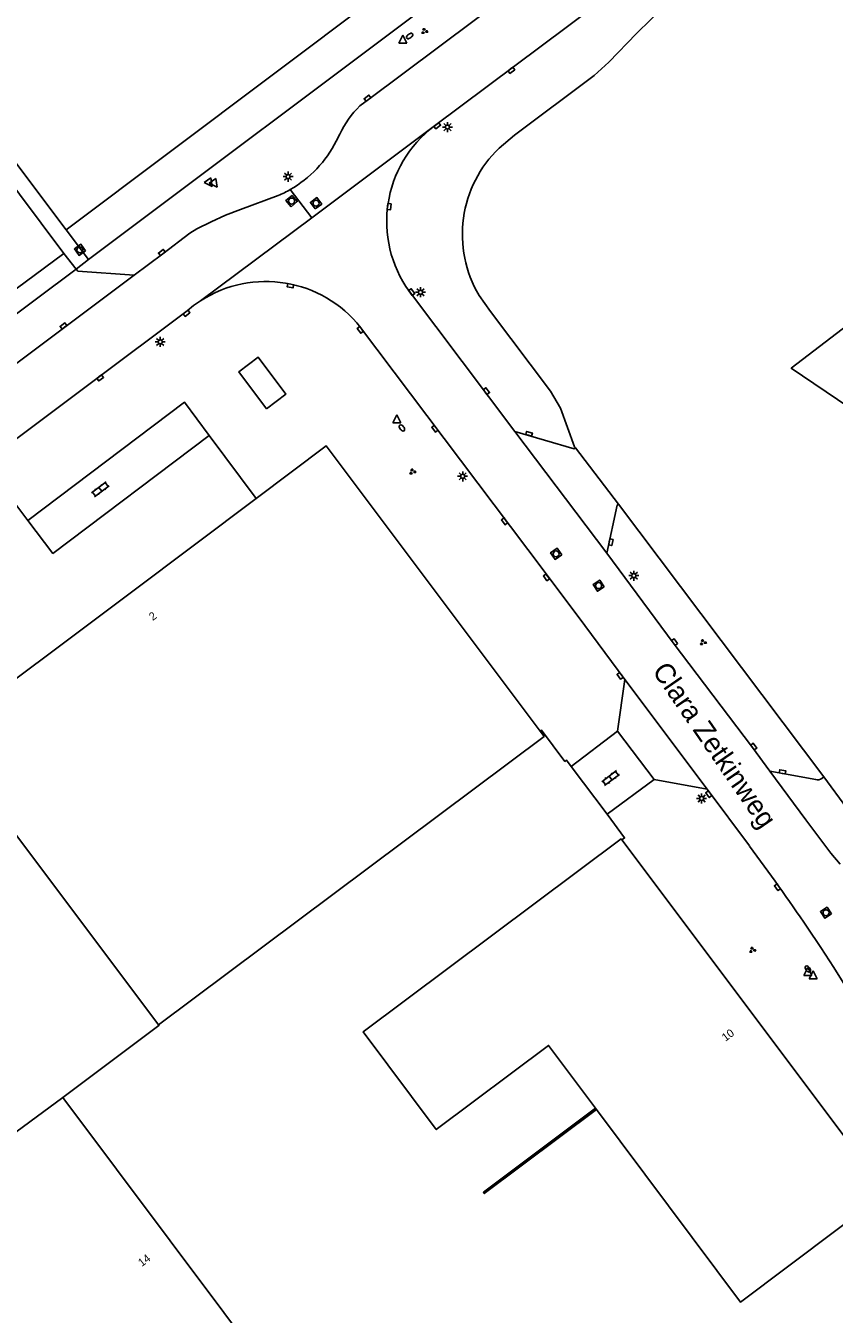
# Model space of a CAD drawing. Extents: x 126000 to 131009, y 393000 to 395500.
# Drawn here: x 130666.6 to 130767.6, y 394018 to 394178.9 of the extents above; entities that cross this region are included whole.
import ezdxf

# ---------------------------------------------------------------- set-up
doc = ezdxf.new("R2010")
doc.units = 0
for name, color, linetype in [('gg-afsc-hekwerk', 7, 'Continuous'), ('gg-afsc-muur', 7, 'Continuous'), ('gg-anno-huisnummerreeks BGT', 7, 'Continuous'), ('gg-anno-openbare ruimte label', 7, 'Continuous'), ('gg-bbg-bijgebouw', 7, 'Continuous'), ('gg-bbg-hoofdgebouw', 7, 'Continuous'), ('gg-bbg-tussenscheiding', 7, 'Continuous'), ('gg-knt-verharding', 7, 'Continuous'), ('gg-knt-verharding nz', 7, 'Continuous'), ('gt-grn-vlakafsluiter', 7, 'Continuous'), ('gt-grn-weggrens', 7, 'Continuous'), ('gt-symb-brandkraan', 7, 'Continuous'), ('gt-symb-groenvak', 7, 'Continuous'), ('gt-symb-klinker verharding', 7, 'Continuous'), ('gt-symb-kolk', 7, 'Continuous'), ('gt-symb-lichtmast', 7, 'Continuous'), ('gt-symb-rioolschacht', 7, 'Continuous'), ('gt-symb-waterafsluiter', 7, 'Continuous')]:
    doc.layers.add(name, color=color, linetype=linetype)

# ---------------------------------------------------------------- blocks, each defined once
blk = doc.blocks.new('gt0-WAFSL')
at = {"layer": 'gt-symb-waterafsluiter'}
for p, q in [((-0.5, -0.33), (0, 0.67)), ((0, 0.67), (0.5, -0.33)), ((0.5, -0.33), (-0.5, -0.33))]:
    blk.add_line(p, q, dxfattribs=at)
blk = doc.blocks.new('gt0-BR')
at = {"layer": 'gt-symb-brandkraan'}
for centre, radius, start, end in [((-0.24, 0), 0.206, 107.5669, 252.4331), ((0.6, -2.66), 3, 106.892, 107.5669), ((0, -0.69), 0.938, 73.108, 106.892), ((-0.6, -2.66), 3, 72.4331, 73.108), ((0.24, 0), 0.206, 287.567, 72.4331), ((0.6, 2.66), 3, 252.4331, 253.108), ((0, 0.69), 0.938, 253.108, 286.8921), ((-0.6, 2.66), 3, 286.8921, 287.567)]:
    blk.add_arc(centre, radius, start, end, dxfattribs=at)
blk = doc.blocks.new('gt0-GRVAK')
at = {"layer": 'gt-symb-groenvak'}
for p, q in [((-0.11, 0.19), (-0.23, 0.24)), ((-0.18, 0.15), (0.09, 0.15)), ((-0.09, 0.21), (-0.16, 0.32)), ((-0.05, 0.21), (-0.05, 0.39)), ((0, 0.21), (0.06, 0.32)), ((0.01, 0.19), (0.13, 0.24)), ((0.26, -0.05), (0.2, 0.06)), ((0.3, -0.05), (0.3, 0.13)), ((0.35, -0.05), (0.41, 0.06)), ((-0.25, -0.23), (-0.36, -0.18)), ((-0.32, -0.26), (-0.05, -0.26)), ((-0.23, -0.21), (-0.29, -0.1)), ((-0.18, -0.2), (-0.18, -0.02)), ((-0.14, -0.21), (-0.07, -0.1)), ((-0.12, -0.23), (0, -0.18)), ((0.24, -0.07), (0.12, -0.02)), ((0.17, -0.11), (0.44, -0.11)), ((0.37, -0.07), (0.49, -0.02))]:
    blk.add_line(p, q, dxfattribs=at)
blk = doc.blocks.new('gt0-RS')
at = {"layer": 'gt-symb-rioolschacht'}
blk.add_lwpolyline([(-0.5, -0.5), (0.5, -0.5), (0.5, 0.5), (-0.5, 0.5)], close=True, dxfattribs=at)
blk.add_circle((0, 0), 0.375, dxfattribs=at)
blk = doc.blocks.new('gt0-KOLK')
at = {"layer": 'gt-symb-kolk'}
blk.add_lwpolyline([(0, 0), (0.38, 0), (0.38, 0.4), (-0.37, 0.4), (-0.37, 0), (0, 0)], dxfattribs=at)
blk = doc.blocks.new('gt0-LMAST')
at = {"layer": 'gt-symb-lichtmast'}
for p, q in [((-0.18, 0.17), (-0.45, 0.44)), ((0, 0.25), (0, 0.62)), ((0.17, 0.17), (0.44, 0.44)), ((-0.25, 0), (-0.63, 0)), ((-0.18, -0.18), (-0.45, -0.45)), ((0, -0.25), (0, -0.63)), ((0.44, -0.45), (0.17, -0.18)), ((0.25, 0), (0.62, 0))]:
    blk.add_line(p, q, dxfattribs=at)
blk.add_circle((0, 0), 0.25, dxfattribs=at)
blk = doc.blocks.new('gt0-KL1')
at = {"layer": 'gt-symb-klinker verharding'}
for p, q in [((-1.15, 0.3), (1.15, 0.3)), ((-1, -0.3), (-1, 0.3)), ((-0.5, 0.3), (-0.5, 0.45)), ((0, -0.3), (0, 0.3)), ((0.5, 0.3), (0.5, 0.45)), ((1, -0.3), (1, 0.3)), ((-1.15, -0.3), (1.15, -0.3)), ((-0.5, -0.45), (-0.5, -0.3)), ((0.5, -0.45), (0.5, -0.3))]:
    blk.add_line(p, q, dxfattribs=at)

msp = doc.modelspace()

# ---------------------------------------------------------------- linework, layer by layer
at = {"layer": 'gg-afsc-hekwerk'}
for p, q in [((130674.43, 394149.73), (130778.17, 394227.61)), ((130671.64, 394153.43), (130674.43, 394149.73)), ((130735.26, 394126.2), (130740.61, 394119.16)), ((130766.27, 394085.09), (130740.61, 394119.16)), ((130739.19, 394080.42), (130734.71, 394086.41)), ((130769.13, 394081.19), (130766.27, 394085.09))]:
    msp.add_line(p, q, dxfattribs=at)
for points in [[(130725.71, 394163.65), (130727.62, 394165.25), (130737.58, 394172.73), (130739.41, 394174.39), (130742.89, 394177.98), (130746.47, 394181.48), (130772.45, 394201.12)], [(130723.21, 394145.25), (130724.66, 394143.24), (130732.12, 394133.3), (130733.38, 394131.16), (130735.15, 394126.35), (130735.26, 394126.2)], [(130734.71, 394086.41), (130734.14, 394087.17), (130733.93, 394087.02), (130731.03, 394090.92), (130730.86, 394090.79)], [(130741.04, 394077.22), (130741.39, 394077.48), (130739.19, 394080.42)]]:
    msp.add_lwpolyline(points, dxfattribs=at)
for centre, radius, start, end in [((130735.98, 394152.95), 14.83, 133.8124, 172.4784), ((130735.98, 394152.84), 14.85, 172.0597, 210.7111)]:
    msp.add_arc(centre, radius, start, end, dxfattribs=at)
at = {"layer": 'gg-afsc-muur'}
msp.add_line((130671.37, 394150.5), (130654.17, 394173.43), dxfattribs=at)
msp.add_lwpolyline([(130737.76, 394043.69), (130723.75, 394033.2), (130723.87, 394033.04), (130737.87, 394043.54)], dxfattribs=at)
at = {"layer": 'gg-bbg-bijgebouw'}
for points in [[(130776.19, 394146.86), (130783.82, 394152.69), (130842.25, 394114.02), (130821.34, 394096.16), (130762.19, 394136.16), (130776.19, 394146.86)], [(130696.66, 394131.1), (130699.08, 394132.91), (130695.63, 394137.52), (130693.21, 394135.7), (130696.66, 394131.1)]]:
    msp.add_lwpolyline(points, dxfattribs=at)
at = {"layer": 'gg-bbg-hoofdgebouw'}
for p, q in [((130671.64, 394153.43), (130775.4, 394231.4)), ((130655.74, 394174.61), (130671.64, 394153.43)), ((130737.76, 394043.69), (130737.87, 394043.54))]:
    msp.add_line(p, q, dxfattribs=at)
for points in [[(130730.86, 394090.79), (130704.13, 394126.44), (130695.38, 394119.87)], [(130695.38, 394119.87), (130679.81, 394108.18), (130656.15, 394090.46), (130655.53, 394091.26), (130655.42, 394091.17)], [(130683.18, 394054.1), (130731.33, 394090.16), (130730.86, 394090.79)], [(130741.04, 394077.22), (130740.95, 394077.35), (130708.74, 394053.23), (130717.86, 394041.03), (130731.89, 394051.54), (130737.76, 394043.69)], [(130741.04, 394077.22), (130769.42, 394039.39), (130769.98, 394039.75)], [(130671.22, 394045.04), (130683.23, 394054.03), (130683.18, 394054.1)], [(130698.31, 394008.82), (130699.18, 394009.44), (130698.84, 394009.82), (130698.03, 394009.22), (130671.22, 394045.04)], [(130737.87, 394043.54), (130755.87, 394019.46), (130773.98, 394033.09)]]:
    msp.add_lwpolyline(points, dxfattribs=at)
at = {"layer": 'gg-bbg-tussenscheiding'}
for p, q in [((130683.18, 394054.1), (130655.42, 394091.17)), ((130634.79, 394018.1), (130671.22, 394045.04))]:
    msp.add_line(p, q, dxfattribs=at)
at = {"layer": 'gg-knt-verharding'}
for p, q in [((130709.4, 394169.72), (130708.33, 394168.92)), ((130705.81, 394165.41), (130705.37, 394164.52)), ((130643.1, 394129.59), (130671.37, 394150.5)), ((130671.37, 394150.5), (130672.91, 394148.54)), ((130680.13, 394147.78), (130643.49, 394120.3)), ((130727.68, 394128.26), (130714.51, 394145.74)), ((130708.4, 394141.26), (130731.34, 394110.81)), ((130660.49, 394123.66), (130674.82, 394134.38)), ((130689.51, 394127.76), (130695.38, 394119.87)), ((130727.68, 394128.26), (130739.16, 394113.03)), ((130664.73, 394119.98), (130666.88, 394117.13)), ((130736.41, 394103.99), (130731.34, 394110.81)), ((130736.41, 394103.99), (130741.43, 394097.27)), ((130740.5, 394090.81), (130741.43, 394097.27)), ((130741.43, 394097.27), (130751.69, 394083.55)), ((130734.71, 394086.41), (130740.5, 394090.81)), ((130765.25, 394084.77), (130759.54, 394085.8)), ((130745.08, 394084.77), (130739.19, 394080.42)), ((130751.69, 394083.55), (130745.08, 394084.77)), ((130766.27, 394085.09), (130766.01, 394084.9)), ((130756.99, 394076.47), (130751.69, 394083.55))]:
    msp.add_line(p, q, dxfattribs=at)
for points in [[(130753.19, 394202.47), (130735.01, 394188.91), (130722.61, 394179.58), (130709.4, 394169.72)], [(130717.63, 394166.42), (130760.9, 394198.81), (130765.58, 394202.39)], [(130698.13, 394157.73), (130693.42, 394156), (130691.54, 394155.27), (130689.75, 394154.45), (130687.95, 394153.55), (130687.1, 394153.02), (130683.71, 394150.45), (130680.13, 394147.78)], [(130672.91, 394148.54), (130673.12, 394148.28), (130680.13, 394147.78)], [(130674.82, 394134.38), (130686.76, 394143.33), (130687.56, 394143.98), (130688.41, 394144.57)], [(130666.88, 394117.13), (130686.43, 394131.9), (130689.51, 394127.76)], [(130727.68, 394128.26), (130735.11, 394126.09), (130735.26, 394126.2)], [(130739.16, 394113.03), (130740.48, 394119.06), (130740.61, 394119.16)], [(130759.54, 394085.8), (130757.36, 394088.77), (130747.46, 394101.83), (130739.16, 394113.03)], [(130768.3, 394074.19), (130767.15, 394075.58), (130764, 394079.72), (130759.54, 394085.8)], [(130764.2, 394066.33), (130765.89, 394063.79), (130767.53, 394061.27), (130769.11, 394058.73), (130769.75, 394057.68), (130770.42, 394056.64), (130772.01, 394054.08)]]:
    msp.add_lwpolyline(points, dxfattribs=at)
for centre, radius, start, end in [((130716.89, 394160.09), 12.29, 134.0928, 154.3322), ((130726.6, 394154.49), 14.92, 126.9196, 215.9121), ((130692.55, 394170.93), 14.33, 299.6268, 333.4538), ((130692.54, 394170.94), 14.35, 292.964, 299.6451), ((130696.59, 394131.91), 15.07, 38.3465, 122.8497), ((130765.51, 394085.52), 0.797, 250.5798, 308.8546), ((130463.87, 393860.27), 364.22, 34.454, 36.4103)]:
    msp.add_arc(centre, radius, start, end, dxfattribs=at)
at = {"layer": 'gg-knt-verharding nz'}
msp.add_lwpolyline([(130689.51, 394127.76), (130669.99, 394113.02), (130666.88, 394117.13)], dxfattribs=at)
at = {"layer": 'gt-grn-vlakafsluiter'}
msp.add_line((130672.91, 394148.54), (130674.43, 394149.73), dxfattribs=at)
at = {"layer": 'gt-grn-weggrens'}
for p, q in [((130702.31, 394154.96), (130717.63, 394166.42)), ((130702.31, 394154.96), (130699.63, 394158.47)), ((130688.41, 394144.57), (130702.31, 394154.96)), ((130644.57, 394127.38), (130672.91, 394148.54)), ((130745.08, 394084.77), (130740.5, 394090.81))]:
    msp.add_line(p, q, dxfattribs=at)

# ---------------------------------------------------------------- block references
at = {"layer": 'gt-symb-brandkraan'}
for p, rotation in [((130714.54, 394177.66), 36.789699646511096), ((130713.58, 394128.7), 126.9958977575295), ((130764.28, 394061.09), -53.576821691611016)]:
    msp.add_blockref('gt0-BR', p, dxfattribs=dict(at, rotation=rotation))
at = {"layer": 'gt-symb-groenvak'}
for p in [(130716.38, 394178.26), (130714.89, 394123.23), (130751.17, 394101.9)]:
    msp.add_blockref('gt0-GRVAK', p, dxfattribs=at)
at = {"layer": 'gt-symb-groenvak', "rotation": -0.7448031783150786}
msp.add_blockref('gt0-GRVAK', (130757.34, 394063.46), dxfattribs=at)
at = {"layer": 'gt-symb-klinker verharding'}
for p, rotation in [((130675.92, 394121.02), 36.869897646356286), ((130739.63, 394084.95), 36.86989764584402)]:
    msp.add_blockref('gt0-KL1', p, dxfattribs=dict(at, rotation=rotation))
at = {"layer": 'gt-symb-kolk'}
for p, rotation in [((130727.14, 394173.54), -143.21030035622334), ((130709.4, 394169.72), 36.743796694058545), ((130717.88, 394166.6), -142.27073011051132), ((130711.79, 394156.36), -97.23872650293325), ((130683.71, 394150.45), 37.19268735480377), ((130699.7, 394146.65), 168.11724113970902), ((130714.64, 394145.55), -52.969610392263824), ((130686.58, 394143.18), -143.21030035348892), ((130671.43, 394141.27), 36.8240335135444), ((130708.54, 394141.06), 125.7576093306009), ((130675.78, 394135.11), -143.17596648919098), ((130723.97, 394133.18), -52.969610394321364), ((130717.85, 394128.71), 126.9958977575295), ((130729.39, 394127.77), -16.403202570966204), ((130726.56, 394117.14), 126.95012773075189), ((130739.48, 394114.46), -102.27848708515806), ((130731.79, 394110.14), 126.7896996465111), ((130747.46, 394101.83), -53.41657886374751), ((130740.99, 394097.83), 126.70953402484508), ((130757.36, 394088.77), -53.33640752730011), ((130761.06, 394085.53), -10.19730242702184), ((130752.06, 394083.05), 126.86989764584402), ((130760.64, 394071.42), 125.43780146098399)]:
    msp.add_blockref('gt0-KOLK', p, dxfattribs=dict(at, rotation=rotation))
at = {"layer": 'gt-symb-lichtmast'}
for p in [(130719.27, 394166.28), (130699.37, 394160.09), (130715.9, 394145.64), (130683.4, 394139.44), (130721.17, 394122.65), (130742.54, 394110.24), (130751.01, 394082.4)]:
    msp.add_blockref('gt0-LMAST', p, dxfattribs=at)
at = {"layer": 'gt-symb-rioolschacht'}
for p, rotation in [((130699.8, 394157.04), 39.27731149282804), ((130702.86, 394156.77), 36.4231783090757), ((130673.38, 394150.94), 125.80410590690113), ((130732.84, 394112.96), 123.57881372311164), ((130738.14, 394108.99), 123.57881372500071), ((130766.54, 394068.12), 123.57881372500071)]:
    msp.add_blockref('gt0-RS', p, dxfattribs=dict(at, rotation=rotation))
at = {"layer": 'gt-symb-waterafsluiter'}
for p in [(130713.7, 394177.11), (130712.95, 394129.65), (130764.25, 394060.63), (130764.95, 394060.2)]:
    msp.add_blockref('gt0-WAFSL', p, dxfattribs=at)
for p, rotation in [((130689.5, 394159.39), -143.3364075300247), ((130690.12, 394159.29), -143.33640752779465)]:
    msp.add_blockref('gt0-WAFSL', p, dxfattribs=dict(at, rotation=rotation))

# ---------------------------------------------------------------- texts
at = {"layer": 'gg-anno-huisnummerreeks BGT'}
for s, rotation, p in [('2', 36.9, (130682.46, 394104.57)), ('10', 36.9, (130753.99, 394052)), ('14', 36.8, (130681.1, 394023.86))]:
    msp.add_text(s, height=1, rotation=rotation, dxfattribs=at).set_placement(p)
at = {"layer": 'gg-anno-openbare ruimte label'}
msp.add_text('Clara Zetkinweg', height=2.5, rotation=304.6, dxfattribs=at).set_placement((130744.76, 394098.33))

doc.saveas('drawing.dxf')
